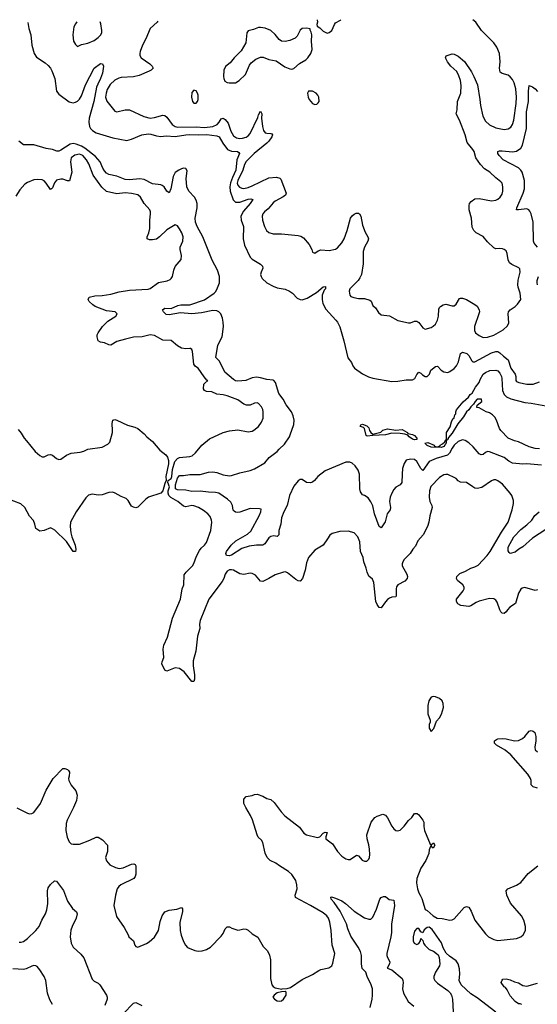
# Model space of a CAD drawing. Header units: inches. Extents: x 2057696 to 2160536, y 827480 to 1016834.
# Tile 361 of 422: x 2092455 to 2097429, y 1006982 to 1016435. Entities that reach past the tile are written whole.
import ezdxf

# ---------------------------------------------------------------- set-up
doc = ezdxf.new("R2010")
doc.units = ezdxf.units.IN
doc.header["$MEASUREMENT"] = 0
doc.layers.add('C0090', color=7, linetype='Continuous')
doc.layers.add('C0091', color=7, linetype='Continuous')

msp = doc.modelspace()

# ---------------------------------------------------------------- linework, layer by layer
at = {"layer": 'C0090', "color": 5}
for points, elevation in [([(2096430, 1009935.8), (2096409.4, 1009930.6), (2096386.3, 1009893.7), (2096376.6, 1009850), (2096376.2, 1009770), (2096400.3, 1009710), (2096398.7, 1009690), (2096390, 1009668), (2096390, 1009632), (2096410, 1009600.7), (2096434.7, 1009630), (2096460.4, 1009699.6), (2096490, 1009733.4), (2096510, 1009767.3), (2096526.6, 1009830), (2096526, 1009870), (2096514.6, 1009894.6), (2096490, 1009916.2), (2096450, 1009934.7)], 420), ([(2095004.7, 1007104.7), (2094970, 1007102.9), (2094930, 1007091.5), (2094899.1, 1007070), (2094888, 1007050), (2094904, 1007030), (2094930, 1007014), (2094950, 1007010.7), (2094970, 1007014), (2094989.6, 1007030.4), (2095015.1, 1007070), (2095017.2, 1007097.2)], 380)]:
    msp.add_lwpolyline(points, close=True, dxfattribs=dict(at, elevation=elevation))
for points, elevation in [([(2097430, 1009057.6), (2097389.5, 1009070), (2097378.7, 1009078.7), (2097371.1, 1009090), (2097369, 1009130), (2097362.9, 1009150), (2097338.3, 1009190), (2097176.1, 1009376.1), (2097120.9, 1009420.9), (2097037.2, 1009470), (2097017.2, 1009490), (2097019, 1009510), (2097035.5, 1009524.5), (2097049.6, 1009530.4), (2097090, 1009534.4), (2097130, 1009530.3), (2097210, 1009512.8), (2097250, 1009515.6), (2097287.6, 1009532.4), (2097308.6, 1009551.4), (2097350, 1009604), (2097370, 1009610.7), (2097390, 1009604), (2097404, 1009590), (2097414.1, 1009554.1), (2097414.7, 1009510), (2097404, 1009450), (2097410, 1009423.8), (2097430, 1009404.2)], 380), ([(2092426.6, 1008866.6), (2092530, 1008816.4), (2092550, 1008810.4), (2092570, 1008812.7), (2092590, 1008823), (2092656.3, 1008910), (2092710, 1009038.8), (2092778, 1009150), (2092870, 1009244.7), (2092890, 1009246), (2092915.3, 1009235.3), (2092925.4, 1009225.4), (2092932, 1009210), (2092931.3, 1009171.3), (2092924, 1009150), (2092927.7, 1009130), (2092950, 1009086.8), (2092993, 1009030), (2093006.4, 1008990), (2093000.7, 1008939.3), (2092972.2, 1008870), (2092911.3, 1008748.7), (2092902.6, 1008717.4), (2092897.3, 1008650), (2092910, 1008586.8), (2092930, 1008543), (2092950, 1008523.1), (2092970, 1008517.6), (2093030, 1008520.3), (2093130, 1008557.6), (2093190, 1008587), (2093210, 1008585.3), (2093250, 1008562.2), (2093299.3, 1008510), (2093298, 1008450), (2093280.7, 1008390), (2093290, 1008358), (2093321.1, 1008321.1), (2093374.2, 1008294.2), (2093410, 1008284.4), (2093450, 1008290.4), (2093530, 1008327.7), (2093550.6, 1008330.6), (2093564, 1008324), (2093572.5, 1008312.5), (2093572.2, 1008230), (2093565.5, 1008210), (2093550.6, 1008190), (2093428.4, 1008130), (2093407.8, 1008112.2), (2093393.1, 1008090), (2093374.9, 1008030), (2093361.1, 1007930), (2093385.3, 1007825.3), (2093458.8, 1007718.8), (2093498, 1007650), (2093504.7, 1007630), (2093550, 1007591.3), (2093561, 1007550), (2093570, 1007538), (2093590, 1007531), (2093673.1, 1007566.9), (2093698.6, 1007581.4), (2093750, 1007624.9), (2093787.3, 1007690), (2093804.2, 1007775.8), (2093824.2, 1007830), (2093850, 1007870.5), (2093890, 1007886), (2093964.8, 1007895.2), (2094010.9, 1007910.9), (2094018, 1007898), (2094018, 1007870), (2093993, 1007770), (2093998, 1007690), (2094006.9, 1007646.9), (2094030, 1007584.7), (2094048, 1007548), (2094067.7, 1007527.7), (2094136.8, 1007496.8), (2094170, 1007490.7), (2094210, 1007494), (2094250, 1007507.3), (2094290, 1007531), (2094390, 1007634.8), (2094410, 1007662.8), (2094430, 1007706), (2094450, 1007724), (2094470, 1007724.9), (2094492.1, 1007712.1), (2094550, 1007694.9), (2094570, 1007695.5), (2094610, 1007706), (2094630, 1007703.8), (2094650, 1007693), (2094690, 1007657.1), (2094744.9, 1007624.9), (2094795.8, 1007535.8), (2094835.8, 1007495.8), (2094854.2, 1007454.2), (2094865.8, 1007410), (2094866.5, 1007230), (2094876.9, 1007170), (2094891.1, 1007151.1), (2094910, 1007139), (2094974, 1007126), (2094978, 1007130), (2095025.6, 1007134.4), (2095056.9, 1007143.1), (2095170, 1007220.4), (2095270, 1007266.4), (2095330, 1007307.7), (2095350, 1007317.3), (2095427.2, 1007332.8), (2095453.2, 1007350), (2095464.2, 1007375.8), (2095484.2, 1007470), (2095458, 1007550), (2095448.8, 1007690), (2095435, 1007770), (2095421.4, 1007810), (2095405.1, 1007830), (2095370, 1007858.9), (2095249.7, 1007930), (2095105.9, 1008005.9), (2095103, 1008030), (2095122.6, 1008090), (2095119.7, 1008130), (2095107.8, 1008170), (2095070, 1008226.6), (2095037.4, 1008257.4), (2094952.7, 1008310), (2094917.5, 1008337.5), (2094862.9, 1008362.9), (2094834.5, 1008390), (2094813.4, 1008433.4), (2094790, 1008535.3), (2094777.2, 1008557.2), (2094747.6, 1008587.6), (2094736, 1008610), (2094691.3, 1008751.3), (2094672.8, 1008792.8), (2094626.6, 1008870), (2094609.4, 1008910), (2094609.5, 1008950), (2094630, 1008977.3), (2094690, 1008984.9), (2094710, 1008994.8), (2094738, 1008998), (2094790, 1008980.7), (2094830, 1008957.3), (2094870, 1008946.8), (2094899.9, 1008919.9), (2094966.8, 1008830), (2095004, 1008790), (2095142.4, 1008682.4), (2095185.3, 1008625.3), (2095212.4, 1008610), (2095315.6, 1008584.4), (2095339.1, 1008590), (2095370, 1008623.9), (2095390, 1008634.4), (2095410, 1008630.5), (2095397.2, 1008590), (2095395.8, 1008570), (2095461.2, 1008521.2), (2095508.2, 1008450), (2095550, 1008404.9), (2095590, 1008378.8), (2095610, 1008370.8), (2095630, 1008370.8), (2095692.8, 1008412.8), (2095710, 1008407.3), (2095746, 1008366), (2095770, 1008354.9), (2095790, 1008357.1), (2095810, 1008376.3), (2095816.9, 1008390), (2095821.1, 1008418.9), (2095816.4, 1008470), (2095810, 1008514), (2095792.8, 1008570), (2095791.3, 1008610), (2095832.3, 1008730), (2095866.3, 1008773.7), (2095890, 1008788), (2095946, 1008806), (2095970, 1008798.8), (2095990, 1008771.3), (2096030.4, 1008690.4), (2096050, 1008666), (2096070, 1008651), (2096090, 1008647.3), (2096110, 1008654.8), (2096150, 1008690.6), (2096190, 1008744.9), (2096223.3, 1008776.7), (2096250, 1008814), (2096274.2, 1008814.2), (2096290, 1008801), (2096330.7, 1008750), (2096338, 1008730), (2096337.6, 1008690), (2096344.4, 1008650), (2096399.6, 1008519.6), (2096410, 1008511.3), (2096431.1, 1008531.1), (2096444.7, 1008510), (2096430, 1008482), (2096418, 1008490), (2096410, 1008506), (2096403.6, 1008496.4), (2096390, 1008466), (2096385.5, 1008430), (2096358, 1008362), (2096310, 1008289.5), (2096272.3, 1008190), (2096269.2, 1008149.2), (2096276.9, 1008090), (2096290, 1008050.8), (2096304.9, 1008030), (2096318, 1007998), (2096350, 1007891.3), (2096370, 1007882.8), (2096430, 1007830.7), (2096468, 1007808), (2096514.5, 1007805.5), (2096590, 1007790.4), (2096610, 1007792.4), (2096630, 1007801.6), (2096726, 1007910), (2096750, 1007920.7), (2096758.5, 1007918.5), (2096770, 1007914.8), (2096795.1, 1007875.1), (2096830.4, 1007790), (2096930, 1007658), (2096959.1, 1007630), (2097010, 1007604.9), (2097050, 1007595.5), (2097230, 1007613), (2097270, 1007628), (2097292.3, 1007650), (2097314.5, 1007690), (2097317, 1007730), (2097299.5, 1007790), (2097276.9, 1007830), (2097173.1, 1007953.1), (2097135.6, 1008030), (2097129.6, 1008070), (2097146.6, 1008090), (2097230, 1008125.3), (2097270, 1008152.4), (2097342.3, 1008237.7), (2097434, 1008310)], 380), ([(2092450, 1007578.6), (2092470, 1007579.1), (2092490, 1007586), (2092530, 1007614.7), (2092610, 1007691.4), (2092642.8, 1007730), (2092668.1, 1007790), (2092702.9, 1007850), (2092716.5, 1007890), (2092724, 1007950), (2092723.2, 1008070), (2092730, 1008100.5), (2092750, 1008132), (2092790, 1008166), (2092810, 1008164.7), (2092875.8, 1008075.8), (2092912.9, 1007972.9), (2092962.8, 1007902.8), (2093001, 1007870), (2093006, 1007850), (2092996.3, 1007810), (2092959.5, 1007730), (2092947.7, 1007692.3), (2092938.9, 1007630), (2092948.4, 1007568.4), (2092970, 1007528.9), (2093042.1, 1007462.1), (2093070, 1007428.7), (2093150, 1007221.7), (2093170, 1007202.3), (2093210, 1007183.1), (2093225.3, 1007170), (2093290.2, 1007070), (2093296.9, 1007050), (2093295.2, 1007030), (2093274, 1006970)], 360), ([(2095821.6, 1006950), (2095840.7, 1007030), (2095845.3, 1007070), (2095844, 1007130), (2095833.1, 1007170), (2095793.3, 1007250), (2095782.7, 1007290), (2095746.5, 1007326.5), (2095738.8, 1007370), (2095740.3, 1007450), (2095729.8, 1007490), (2095708.9, 1007530), (2095636.3, 1007636.3), (2095607.5, 1007707.5), (2095595.3, 1007755.3), (2095535.9, 1007875.9), (2095478.2, 1007958.2), (2095447.6, 1007990), (2095444, 1008010), (2095450, 1008014.8), (2095490, 1008001.6), (2095550, 1007974.9), (2095584.9, 1007950), (2095670, 1007875.5), (2095770, 1007813), (2095810, 1007798), (2095830, 1007800.5), (2095850, 1007817.3), (2095883.6, 1007896.4), (2095916, 1007990), (2095930, 1008006.8), (2095950, 1008018), (2095970, 1008018), (2096007.1, 1007987.1), (2096050, 1007982), (2096058.3, 1007930), (2096029.3, 1007750), (2096028.3, 1007670), (2096023.2, 1007630), (2095983.5, 1007470), (2095983.2, 1007450), (2095989.1, 1007430), (2096013.1, 1007390), (2096008.8, 1007370), (2095987.7, 1007330), (2096030, 1007311.7), (2096130.2, 1007230.2), (2096138.2, 1007210), (2096139.3, 1007190), (2096132.2, 1007130), (2096144.5, 1007090), (2096189.5, 1007009.5), (2096242.5, 1006962.5)], 360), ([(2097030, 1006905.2), (2096850, 1007044.5), (2096790, 1007082.7), (2096697.2, 1007170), (2096679.3, 1007210), (2096683.7, 1007270), (2096681.5, 1007321.5), (2096669.4, 1007370), (2096650, 1007398), (2096583.9, 1007443.9), (2096552.1, 1007472.1), (2096523.6, 1007523.6), (2096510, 1007572.7), (2096420.2, 1007700.2), (2096390, 1007721.2), (2096370, 1007719.3), (2096343, 1007697), (2096330, 1007668), (2096310, 1007678), (2096290, 1007709), (2096270, 1007709.3), (2096250, 1007684), (2096236.4, 1007630), (2096237.1, 1007590), (2096247.3, 1007567.3), (2096270, 1007557.3), (2096290, 1007566), (2096305.2, 1007590), (2096310, 1007614), (2096330, 1007594), (2096335.5, 1007570), (2096347.3, 1007550), (2096390, 1007506.8), (2096430.5, 1007490.5), (2096461, 1007470), (2096475.5, 1007455.5), (2096487.3, 1007430), (2096494, 1007370), (2096490.7, 1007350), (2096450, 1007288.7), (2096436.3, 1007250), (2096436.3, 1007230), (2096444.9, 1007210), (2096470, 1007184), (2096570, 1007114), (2096591.8, 1007091.8), (2096603.8, 1007070), (2096612.7, 1007030), (2096619.1, 1006910)], 380), ([(2092770, 1006979.7), (2092744.9, 1007024.9), (2092723.2, 1007090), (2092706, 1007210), (2092690, 1007247.6), (2092650, 1007313.7), (2092623.4, 1007343.4), (2092610, 1007350.9), (2092590, 1007352.8), (2092570, 1007348.9), (2092517, 1007323), (2092490, 1007316.1), (2092390, 1007322.1)], 360), ([(2097279.7, 1006979.7), (2097265.8, 1006985.8), (2097250, 1006985.7), (2097215.1, 1007010), (2097170, 1007062), (2097140.2, 1007120.2), (2097122.5, 1007142.5), (2097110, 1007149.5), (2097081.2, 1007190), (2097090, 1007214), (2097098, 1007222), (2097130, 1007226), (2097170, 1007215.5), (2097210, 1007196.3), (2097250, 1007187.3), (2097290, 1007162.8), (2097330, 1007157.3), (2097430, 1007183.8)], 360), ([(2093450, 1006890.4), (2093550, 1006993.7), (2093570, 1006997.8), (2093630, 1006971.8)], 360)]:
    msp.add_lwpolyline(points, dxfattribs=dict(at, elevation=elevation))
at = {"layer": 'C0091', "color": 5}
for points, elevation in [([(2092534.1, 1016408.8), (2092543.7, 1016350), (2092561.1, 1016290), (2092570.2, 1016190), (2092592.7, 1016110), (2092615.2, 1016075.2), (2092699.2, 1016019.2), (2092730, 1015994), (2092750.6, 1015970), (2092764.7, 1015944.7), (2092792, 1015870), (2092807.2, 1015750), (2092830, 1015719.5), (2092930, 1015646.9), (2092970, 1015638), (2092990, 1015642.7), (2093010, 1015654), (2093030, 1015670.3), (2093050, 1015704.4), (2093087, 1015810), (2093170, 1015970.5), (2093230, 1016014.8), (2093251, 1016010), (2093260.7, 1015990), (2093250, 1015922), (2093232.1, 1015870), (2093204.4, 1015815.6), (2093194.4, 1015785.6), (2093168.1, 1015650), (2093121.9, 1015490), (2093118.1, 1015450), (2093124.4, 1015410), (2093135, 1015390), (2093153.8, 1015370), (2093190.8, 1015349.2), (2093350, 1015301.4), (2093484.2, 1015275.8), (2093530, 1015286.3), (2093630, 1015329.1), (2093690, 1015337.8), (2093716.4, 1015336.4), (2093770, 1015320.3), (2093810, 1015314.6), (2093861.2, 1015318.8), (2093950, 1015312), (2094050, 1015330.5), (2094090, 1015332.7), (2094170, 1015329.2), (2094252.2, 1015332.2), (2094350, 1015319.8), (2094370.6, 1015310.6), (2094405.7, 1015250), (2094453.2, 1015190), (2094490, 1015172), (2094547.8, 1015167.8), (2094561.2, 1015161.2), (2094567.1, 1015150), (2094542, 1015090), (2094532.3, 1014990), (2094498.8, 1014921.2), (2094479.9, 1014870), (2094474.7, 1014830), (2094477.9, 1014790), (2094505.3, 1014705.3), (2094530, 1014682.5), (2094570, 1014684.3), (2094651.9, 1014711.9), (2094675.1, 1014715.1), (2094694, 1014710), (2094670.2, 1014670), (2094604.2, 1014595.8), (2094580.6, 1014550), (2094582.7, 1014510), (2094604.2, 1014450), (2094601.5, 1014330), (2094615.4, 1014270), (2094670, 1014154.6), (2094690, 1014136.1), (2094768.7, 1014088.7), (2094788.9, 1014070), (2094791.5, 1014050), (2094774, 1014010), (2094770.2, 1013990), (2094774, 1013970), (2094785.4, 1013950), (2094831.4, 1013910), (2094890, 1013876.3), (2094930, 1013861.4), (2095006.6, 1013846.6), (2095048.5, 1013828.5), (2095075.3, 1013810), (2095122.6, 1013762.6), (2095150, 1013749), (2095170, 1013746.5), (2095189.8, 1013750.2), (2095217.4, 1013762.6), (2095305.9, 1013814.1), (2095370, 1013870.3), (2095392.8, 1013872.8), (2095393.8, 1013850), (2095382.4, 1013837.6), (2095362.3, 1013790), (2095360.2, 1013750), (2095369, 1013710), (2095396.8, 1013656.8), (2095492.7, 1013550), (2095508.2, 1013530), (2095530, 1013486.8), (2095571.3, 1013350), (2095606.9, 1013186.9), (2095644, 1013144), (2095658, 1013110), (2095672.2, 1013090), (2095750, 1013034.6), (2095805.9, 1013005.9), (2095850, 1012992.9), (2096030, 1012962.7), (2096090, 1012963.6), (2096170, 1012976), (2096230, 1012976.9), (2096251.1, 1012990), (2096271, 1013029), (2096290, 1013050.4), (2096310, 1013041.6), (2096325.4, 1013025.4), (2096350, 1013010.4), (2096372.3, 1013007.7), (2096394, 1013030), (2096404.5, 1013070), (2096450, 1013103.8), (2096470, 1013107.3), (2096505.5, 1013070), (2096530, 1013054.4), (2096570, 1013048.4), (2096590, 1013056.4), (2096630, 1013086.7), (2096652.4, 1013110), (2096671.3, 1013148.7), (2096689.7, 1013230), (2096710, 1013241.7), (2096750.7, 1013230.7), (2096770.1, 1013210.1), (2096800, 1013160), (2096810, 1013151), (2096830, 1013150.7), (2096990, 1013236.4), (2097030, 1013250.1), (2097049.5, 1013249.5), (2097070, 1013236.9), (2097103.2, 1013203.2), (2097150.6, 1013170.6), (2097175.9, 1013090), (2097218, 1013030), (2097223.6, 1013010), (2097224.2, 1012970), (2097230, 1012961.6), (2097251.4, 1012951.4), (2097330, 1012936.9), (2097390, 1012934.3), (2097450, 1012957)], 360), ([(2093004.1, 1016412.9), (2092990, 1016395.3), (2092974.4, 1016365.6), (2092964.9, 1016290), (2092970.8, 1016230), (2092990, 1016196), (2093010, 1016178), (2093050, 1016196), (2093110, 1016210.7), (2093170, 1016235.8), (2093210, 1016262.6), (2093230, 1016285.3), (2093243.9, 1016310), (2093245.3, 1016330), (2093235.8, 1016395.8), (2093226.7, 1016414.8)], 380), ([(2093782.2, 1016419.6), (2093775.8, 1016410), (2093707.2, 1016350), (2093667.9, 1016252.1), (2093635.2, 1016190), (2093614, 1016130), (2093609, 1016110), (2093610.3, 1016090), (2093621.1, 1016070), (2093704.6, 1016010), (2093727, 1015990), (2093739.1, 1015970), (2093718.4, 1015950), (2093700, 1015940), (2093602.3, 1015897.7), (2093550, 1015885.7), (2093430, 1015879.1), (2093406.6, 1015873.4), (2093370, 1015854.1), (2093325.9, 1015814.1), (2093296, 1015764), (2093284.9, 1015730), (2093280.4, 1015690), (2093291.4, 1015651.4), (2093370, 1015558), (2093390, 1015550.4), (2093470, 1015570.3), (2093510, 1015568.9), (2093646.5, 1015506.5), (2093710, 1015490.2), (2093750, 1015495.3), (2093830, 1015519.3), (2093850, 1015515.6), (2093870, 1015500.2), (2093918.9, 1015430), (2093947.6, 1015410), (2093970, 1015403.6), (2094150, 1015407.3), (2094230, 1015401.3), (2094310.7, 1015409.3), (2094352.6, 1015427.4), (2094372.3, 1015450), (2094390, 1015483.2), (2094410, 1015490.2), (2094430, 1015476.1), (2094459.8, 1015439.8), (2094483.4, 1015363.4), (2094510, 1015320.3), (2094539.8, 1015299.8), (2094570, 1015293.7), (2094595.8, 1015295.8), (2094630, 1015306.7), (2094650, 1015320.2), (2094670, 1015342.7), (2094742.8, 1015497.2), (2094750, 1015522.8), (2094770, 1015555.5), (2094781.1, 1015530), (2094779.7, 1015490), (2094786.9, 1015410), (2094797.7, 1015370), (2094814.9, 1015350), (2094830, 1015344.3), (2094870, 1015343.1), (2094878.4, 1015338.4), (2094883.1, 1015330), (2094876.8, 1015310), (2094850.1, 1015270), (2094830, 1015250.6), (2094707.5, 1015150), (2094630, 1015073.7), (2094613.9, 1015046.1), (2094597.8, 1014990), (2094550, 1014890.7), (2094546.1, 1014866.1), (2094550, 1014844.9), (2094566.4, 1014826.4), (2094590, 1014815.9), (2094610, 1014814.8), (2094650, 1014823.7), (2094690, 1014840.5), (2094850, 1014917.7), (2094923.2, 1014923.2), (2094954.7, 1014914.7), (2094965.1, 1014905.1), (2095017.3, 1014770), (2095008.9, 1014750), (2094986.7, 1014733.3), (2094910, 1014692.9), (2094890, 1014677.2), (2094841.6, 1014618.4), (2094808.4, 1014590), (2094792.4, 1014570), (2094785.3, 1014550), (2094787.2, 1014510), (2094807.8, 1014447.8), (2094828, 1014410), (2094850, 1014390.4), (2094890, 1014377.6), (2094970, 1014380.3), (2095130, 1014364.4), (2095157, 1014357), (2095180.9, 1014340.9), (2095236.1, 1014276.1), (2095261, 1014230), (2095270, 1014202), (2095290, 1014192), (2095324.1, 1014215.9), (2095350, 1014226.8), (2095430, 1014219.1), (2095490, 1014230.4), (2095510, 1014243.7), (2095550, 1014292), (2095571.6, 1014330), (2095602, 1014410), (2095634.3, 1014530), (2095650, 1014552.2), (2095670, 1014568.2), (2095690, 1014577.1), (2095710, 1014576.3), (2095721, 1014570), (2095732.7, 1014550), (2095750, 1014461), (2095775.2, 1014395.2), (2095802, 1014350), (2095805.5, 1014330), (2095801.3, 1014310), (2095769, 1014250), (2095755.6, 1014210), (2095754.7, 1014090), (2095740.6, 1013990), (2095724.8, 1013955.2), (2095707.8, 1013932.2), (2095627.2, 1013850), (2095621.1, 1013830), (2095626.7, 1013790), (2095638.7, 1013778.7), (2095666.2, 1013766.2), (2095710, 1013757.7), (2095770, 1013756.9), (2095820.6, 1013740.6), (2095831.8, 1013731.8), (2095848.7, 1013690), (2095873, 1013670), (2095904.1, 1013624.1), (2095930, 1013602.8), (2096010, 1013590.7), (2096090, 1013548), (2096190, 1013524), (2096210, 1013524), (2096250, 1013540.5), (2096270, 1013541.6), (2096290, 1013528.2), (2096330, 1013476.3), (2096350, 1013463), (2096410, 1013480.5), (2096430, 1013492.7), (2096450, 1013512.7), (2096468.6, 1013550), (2096478.8, 1013590), (2096483.6, 1013656.4), (2096488.8, 1013671.2), (2096498.8, 1013681.2), (2096523.3, 1013696.7), (2096550, 1013703.1), (2096610, 1013688), (2096630, 1013687.7), (2096650, 1013702.8), (2096682.7, 1013757.3), (2096690, 1013762), (2096710, 1013761.3), (2096750, 1013747), (2096830, 1013700.3), (2096850, 1013683.8), (2096870.3, 1013650), (2096873.1, 1013630), (2096867.4, 1013610), (2096824.2, 1013490), (2096824.4, 1013450), (2096834, 1013430), (2096870, 1013401.6), (2096910, 1013384.4), (2096950, 1013387), (2097010, 1013404.6), (2097102, 1013458), (2097144.1, 1013495.9), (2097155.9, 1013524.1), (2097149.7, 1013610), (2097153, 1013630), (2097169.5, 1013650), (2097217.4, 1013682.6), (2097237.8, 1013702.2), (2097269.6, 1013750), (2097264.4, 1013810), (2097245.3, 1013865.3), (2097241.7, 1013890), (2097244.7, 1013935.3), (2097263.5, 1014010), (2097262, 1014042), (2097253, 1014053), (2097183.3, 1014083.3), (2097161.8, 1014101.8), (2097148, 1014130), (2097140.5, 1014190), (2097130, 1014217), (2097109.8, 1014229.8), (2097093.7, 1014233.7), (2097070, 1014238.7), (2097030, 1014236.4), (2097010, 1014244), (2096950, 1014301), (2096910, 1014353.7), (2096842.9, 1014390), (2096818.7, 1014410), (2096803.3, 1014443.3), (2096796.9, 1014530), (2096776, 1014610), (2096773.7, 1014650), (2096778.3, 1014670), (2096793.6, 1014690), (2096830, 1014714.6), (2096870, 1014718.9), (2096990, 1014696.5), (2097030, 1014701.1), (2097050, 1014710.4), (2097071.3, 1014730), (2097090, 1014758.8), (2097098.3, 1014790), (2097097.4, 1014830), (2097090, 1014864), (2097079.8, 1014879.7), (2097030, 1014916.9), (2096974, 1014970), (2096923.2, 1015003.2), (2096884.5, 1015044.5), (2096837.2, 1015110), (2096822, 1015170), (2096810.7, 1015190), (2096756.6, 1015256.6), (2096736.5, 1015330), (2096680.2, 1015470), (2096649.8, 1015530), (2096657.7, 1015570), (2096663.2, 1015650), (2096695.2, 1015730), (2096696.9, 1015803.1), (2096689.9, 1015850), (2096676.1, 1015896.1), (2096656.8, 1015936.8), (2096599.8, 1015990), (2096567.4, 1016030), (2096547.9, 1016070), (2096551.9, 1016088.1), (2096610, 1016105.5), (2096630, 1016103), (2096670, 1016086), (2096730, 1016034.4), (2096795.7, 1015935.7), (2096820.7, 1015890), (2096853.8, 1015810), (2096878.4, 1015670), (2096884.6, 1015610), (2096905.6, 1015510), (2096930, 1015461.7), (2096970, 1015425.2), (2097030, 1015397.6), (2097110, 1015379), (2097150, 1015386), (2097175.9, 1015404.1), (2097192.2, 1015427.8), (2097204.1, 1015470), (2097226.5, 1015630), (2097230.5, 1015690), (2097222.5, 1015770), (2097205.6, 1015830), (2097190, 1015861), (2097170, 1015885.6), (2097150, 1015900.8), (2097090, 1015917.7), (2097072.1, 1015932.1), (2097067.1, 1015970), (2097072.2, 1016030), (2097064.9, 1016110), (2097041.6, 1016170), (2097010, 1016212.9), (2096893.4, 1016330), (2096839.7, 1016410), (2096809, 1016434.4)], 380), ([(2095314.9, 1016432.9), (2095318, 1016410), (2095312, 1016390), (2095312.7, 1016372.7), (2095338, 1016358), (2095370, 1016324.7), (2095410, 1016304.7), (2095430, 1016311.3), (2095455.3, 1016330), (2095479.3, 1016390), (2095490, 1016406), (2095539, 1016430), (2095541.9, 1016434.8)], 420), ([(2097431.6, 1014250), (2097399.2, 1014290), (2097394.2, 1014310), (2097389.8, 1014490), (2097370, 1014569.4), (2097357.9, 1014597.9), (2097349, 1014609), (2097330, 1014618.7), (2097248.2, 1014608.2), (2097229.5, 1014610), (2097231.6, 1014630), (2097294.6, 1014770), (2097306, 1014810), (2097305.7, 1014890), (2097283.5, 1014970), (2097271.1, 1014991.1), (2097250, 1015011.9), (2097100.7, 1015090), (2097062.4, 1015130), (2097049.5, 1015150), (2097049, 1015170), (2097065.1, 1015174.9), (2097090, 1015176.5), (2097190, 1015166), (2097230, 1015174), (2097270, 1015202), (2097286.1, 1015230), (2097326.3, 1015390), (2097326.5, 1015550), (2097345.5, 1015650), (2097343.1, 1015750), (2097350, 1015802), (2097382, 1015790), (2097410, 1015771.3), (2097430, 1015744.7)], 360), ([(2097470, 1012159.3), (2097330, 1012171.7), (2097288.7, 1012168.7), (2097190, 1012176), (2097154.9, 1012194.9), (2097110.4, 1012230.4), (2096970, 1012286), (2096950, 1012289.7), (2096930, 1012280.5), (2096910, 1012261.7), (2096890, 1012256.4), (2096870, 1012266), (2096813.7, 1012333.7), (2096770, 1012372.4), (2096735, 1012395), (2096710, 1012399.8), (2096670, 1012383.7), (2096630.2, 1012350), (2096610, 1012321.8), (2096586, 1012274), (2096567.6, 1012252.4), (2096457.9, 1012222.1), (2096390, 1012191.7), (2096330, 1012105.4), (2096310, 1012125.1), (2096270, 1012193.7), (2096250, 1012210.9), (2096210, 1012216.4), (2096170, 1012206), (2096150, 1012175.1), (2096135.3, 1012124.7), (2096129.4, 1012070), (2096128.8, 1011990), (2096111.1, 1011968.9), (2096070, 1011948.2), (2096050, 1011925.6), (2096030.2, 1011889.8), (2096015.6, 1011850), (2096009.4, 1011810), (2096018.5, 1011750), (2096016.5, 1011730), (2095986.7, 1011690), (2095967.7, 1011612.3), (2095930, 1011557.2), (2095910, 1011569), (2095865.3, 1011690), (2095847.3, 1011767.3), (2095830, 1011804.5), (2095802.8, 1011842.8), (2095770, 1011866.6), (2095750, 1011873.2), (2095730, 1011902), (2095724.7, 1011930), (2095720.4, 1012070), (2095707.1, 1012110), (2095678.9, 1012150), (2095650, 1012176.9), (2095626.5, 1012186.5), (2095590, 1012185.3), (2095390, 1012103.5), (2095318.7, 1012050), (2095289.2, 1012010.8), (2095270, 1011994.7), (2095250, 1011989.7), (2095212.4, 1011992.4), (2095170, 1012019.3), (2095150, 1012019.3), (2095130, 1012006), (2095090, 1011955.1), (2095047.1, 1011867.1), (2095026.2, 1011770), (2094992.3, 1011710), (2094970, 1011653.2), (2094963.1, 1011590), (2094944.2, 1011530), (2094944, 1011490), (2094930, 1011473.2), (2094898.4, 1011478.4), (2094870, 1011474), (2094850, 1011459.5), (2094810, 1011403.7), (2094790.3, 1011389.7), (2094730, 1011391.1), (2094661.1, 1011378.9), (2094590, 1011356.9), (2094490, 1011294), (2094467.9, 1011287.9), (2094442, 1011290), (2094436, 1011310), (2094442.9, 1011330), (2094488, 1011390), (2094533.3, 1011430), (2094643.4, 1011496.6), (2094674.7, 1011525.3), (2094756.2, 1011670), (2094773.7, 1011710), (2094774.3, 1011734.3), (2094759.3, 1011739.3), (2094670, 1011741.2), (2094570, 1011706.3), (2094550, 1011703.7), (2094527.4, 1011707.4), (2094515, 1011715), (2094507.2, 1011727.2), (2094499.5, 1011770), (2094483, 1011803), (2094452.4, 1011832.4), (2094370, 1011889), (2094336.4, 1011896.4), (2094270, 1011898.2), (2094190, 1011907.7), (2094110, 1011905), (2094050, 1011917.1), (2093970, 1011920.2), (2093951.2, 1011930), (2093951.3, 1011970), (2093970, 1012031.7), (2093990, 1012059), (2094030, 1012057.7), (2094090, 1012066.9), (2094190, 1012067.1), (2094270, 1012090.3), (2094310, 1012094), (2094350, 1012086.5), (2094410, 1012065.4), (2094470, 1012056.5), (2094490, 1012058.5), (2094570, 1012082.7), (2094670, 1012105.3), (2094710, 1012121.3), (2094810, 1012180.9), (2094851.2, 1012230), (2094930, 1012288.9), (2094948, 1012312), (2094999.2, 1012360.8), (2095046.9, 1012430), (2095055.8, 1012450), (2095090.4, 1012549.6), (2095094.1, 1012590), (2095084.1, 1012630), (2095066.6, 1012670), (2095016.4, 1012736.4), (2094986, 1012790), (2094946, 1012846), (2094912.7, 1012950), (2094896.8, 1012970), (2094890, 1012974.4), (2094830, 1012979.3), (2094770, 1012996.4), (2094730, 1013002), (2094690, 1012996.6), (2094627.3, 1012970), (2094550, 1012962.9), (2094530, 1012967.8), (2094510, 1012979.8), (2094427.7, 1013050), (2094376.1, 1013156.1), (2094340.4, 1013190), (2094360.2, 1013310), (2094401.4, 1013390), (2094412.6, 1013490), (2094411.6, 1013530), (2094403.9, 1013570), (2094387.1, 1013610), (2094370, 1013629.8), (2094350, 1013638.5), (2094310, 1013643), (2094200.8, 1013619.2), (2094110, 1013612.1), (2094000.3, 1013619.7), (2093890, 1013600.5), (2093863.8, 1013603.8), (2093836, 1013630), (2093828.7, 1013650), (2093850, 1013664), (2093910, 1013661.7), (2093974.5, 1013690), (2094003.5, 1013696.5), (2094090, 1013696.1), (2094230, 1013746.8), (2094324.8, 1013810), (2094337.4, 1013822.6), (2094350, 1013843), (2094375, 1013910), (2094374.6, 1013970), (2094355.2, 1014030), (2094305.1, 1014125.1), (2094214.9, 1014350), (2094160.9, 1014450), (2094144.8, 1014490), (2094140.4, 1014530), (2094159.5, 1014630), (2094159.3, 1014670), (2094150, 1014703), (2094136.3, 1014730), (2094081.3, 1014790), (2094061.5, 1014830), (2094055.3, 1014910), (2094062.9, 1014982.9), (2094050, 1015006), (2094030, 1015008.9), (2094010, 1015002.2), (2093983.1, 1014990), (2093950, 1014966.4), (2093931, 1014930), (2093907.7, 1014810), (2093890, 1014771.8), (2093870, 1014787.6), (2093842.4, 1014830), (2093824, 1014844), (2093810, 1014849.8), (2093730, 1014858.8), (2093650, 1014900.4), (2093610, 1014905.8), (2093510, 1014898), (2093470, 1014899.9), (2093390, 1014933.8), (2093310, 1014947.5), (2093290, 1014961.2), (2093270, 1014984.4), (2093254, 1015010), (2093227.7, 1015070), (2093181.9, 1015121.9), (2093081.2, 1015201.2), (2093050, 1015219), (2092998.6, 1015238.6), (2092970, 1015244.8), (2092940.2, 1015239.8), (2092850, 1015181.2), (2092830, 1015171.2), (2092811.4, 1015171.4), (2092770, 1015188.4), (2092710, 1015196.9), (2092590, 1015232.8), (2092491.8, 1015231.8), (2092447.6, 1015267.6)], 360), ([(2097430, 1010959.8), (2097410, 1010955.9), (2097310, 1010983.1), (2097282.4, 1010977.6), (2097270, 1010967.3), (2097250.1, 1010929.9), (2097219, 1010830), (2097164.8, 1010795.2), (2097141.8, 1010770), (2097130, 1010749.6), (2097110, 1010733), (2097090, 1010738.3), (2097079.8, 1010750), (2097068.2, 1010770), (2097042.3, 1010842.3), (2097030, 1010860.5), (2097010, 1010876), (2096970, 1010877.4), (2096870, 1010853.7), (2096840.4, 1010839.6), (2096790, 1010806), (2096770, 1010801.7), (2096695.3, 1010810), (2096666.6, 1010826.6), (2096652, 1010850), (2096654, 1010870), (2096717.4, 1010950), (2096726, 1010970), (2096725.6, 1010985.6), (2096712, 1011010), (2096662, 1011050), (2096652, 1011070), (2096654.5, 1011090), (2096683.7, 1011116.3), (2096739, 1011141), (2096789.3, 1011170), (2096830, 1011182.4), (2096861, 1011199), (2096946.2, 1011290), (2096975.4, 1011330), (2097083.8, 1011516.2), (2097149.8, 1011610), (2097188.5, 1011730), (2097199.3, 1011790), (2097199.8, 1011819.8), (2097185.6, 1011865.6), (2097169.6, 1011890), (2097096, 1011976), (2097050, 1012008), (2097030, 1012015.6), (2097010, 1012015.6), (2096990, 1012007.8), (2096895.6, 1011944.4), (2096850, 1011935.1), (2096830, 1011938.5), (2096810, 1011948.4), (2096750, 1011991.5), (2096690, 1011994.5), (2096670, 1012006), (2096649.7, 1012029.7), (2096637.2, 1012037.2), (2096570, 1012069.7), (2096550, 1012069.8), (2096530, 1012064.8), (2096490, 1012039.7), (2096407, 1011953), (2096394.5, 1011910), (2096389.6, 1011849.6), (2096396.1, 1011810), (2096415.8, 1011770), (2096420.2, 1011750), (2096396.1, 1011670), (2096387.2, 1011610), (2096375.3, 1011570), (2096332.2, 1011490), (2096282.4, 1011430), (2096259.1, 1011380.9), (2096232.7, 1011350), (2096208.2, 1011310), (2096150, 1011251.6), (2096137.4, 1011230), (2096130.3, 1011210), (2096130.3, 1011190), (2096176, 1011110), (2096181.7, 1011090), (2096179.5, 1011070), (2096157.2, 1011042.8), (2096090.4, 1011010), (2096076, 1010990), (2096071.6, 1010970), (2096074.2, 1010905.8), (2096070, 1010895.3), (2096030, 1010889.5), (2096010, 1010882), (2095990, 1010867.3), (2095970, 1010847), (2095930, 1010789.5), (2095910, 1010792), (2095890, 1010820.9), (2095878.8, 1010850), (2095858.9, 1011030), (2095843.9, 1011063.9), (2095810, 1011092.7), (2095793, 1011130), (2095785.7, 1011170), (2095761.3, 1011230), (2095755.1, 1011270), (2095729.7, 1011329.7), (2095723.3, 1011423.3), (2095703.7, 1011470), (2095669.6, 1011509.6), (2095610, 1011523.6), (2095530, 1011522), (2095457.3, 1011502.7), (2095434, 1011486), (2095414, 1011450), (2095370, 1011389.3), (2095290, 1011342.7), (2095230.4, 1011270), (2095210, 1011219), (2095196.9, 1011150), (2095171.2, 1011068.8), (2095150, 1011045.6), (2095130, 1011048), (2095110, 1011058.7), (2095030, 1011123.5), (2095010, 1011132.8), (2094990, 1011131.1), (2094910, 1011104.4), (2094850, 1011069.7), (2094790, 1011042.4), (2094770, 1011045.6), (2094720.7, 1011100.7), (2094690, 1011118.9), (2094670, 1011121.1), (2094610, 1011109.5), (2094590, 1011111.3), (2094570, 1011115.6), (2094510, 1011149.7), (2094490, 1011153.6), (2094470, 1011151.6), (2094450, 1011139.7), (2094430.2, 1011110), (2094416.1, 1011070), (2094399.8, 1011040.2), (2094272.7, 1010870), (2094190, 1010665.2), (2094184, 1010630), (2094185.7, 1010590), (2094163.7, 1010516.3), (2094147.8, 1010372.2), (2094122.2, 1010277.8), (2094122.7, 1010230), (2094135.6, 1010144.4), (2094135.3, 1010104.7), (2094130, 1010082), (2094110, 1010082), (2094035.3, 1010175.3), (2093990, 1010205.1), (2093950, 1010213.6), (2093870, 1010181.2), (2093850, 1010188.7), (2093821.2, 1010250), (2093823.7, 1010270), (2093839.5, 1010310), (2093833.6, 1010390), (2093839.6, 1010430), (2093874.5, 1010505.5), (2093922.2, 1010690), (2094000.7, 1010870), (2094017.7, 1010970), (2094030.8, 1011010), (2094036.1, 1011103.9), (2094054.3, 1011130), (2094116.4, 1011190), (2094130, 1011214), (2094154.3, 1011285.8), (2094182.9, 1011337.1), (2094199.9, 1011360.1), (2094232, 1011390), (2094250, 1011415.8), (2094292.7, 1011530), (2094300.4, 1011610), (2094298.5, 1011630), (2094284.6, 1011664.6), (2094264.5, 1011690), (2094222.6, 1011722.6), (2094174.5, 1011750), (2094130, 1011766.4), (2094110, 1011769.8), (2094050, 1011756.4), (2094030, 1011763.5), (2093975.6, 1011810), (2093907.2, 1011847.2), (2093887, 1011867), (2093880.3, 1011890), (2093882.1, 1011910), (2093894.5, 1011950), (2093879.3, 1011990), (2093881.6, 1012010), (2093910.2, 1012030), (2093917.1, 1012050), (2093924.7, 1012115.3), (2093947.2, 1012192.8), (2093970, 1012223.2), (2093990, 1012231.6), (2094090, 1012240.2), (2094111.5, 1012248.5), (2094145.2, 1012274.8), (2094205.1, 1012350), (2094278, 1012410), (2094410, 1012470.4), (2094470, 1012488), (2094550, 1012496.3), (2094650, 1012477.3), (2094690, 1012484.9), (2094706.2, 1012493.8), (2094750, 1012528.2), (2094778.9, 1012570), (2094794.2, 1012610), (2094796.1, 1012670), (2094791.5, 1012691.5), (2094777.3, 1012717.3), (2094750, 1012749.5), (2094735.6, 1012755.6), (2094710, 1012753.3), (2094670, 1012733.6), (2094634.9, 1012734.9), (2094610, 1012744.5), (2094550, 1012786.3), (2094450, 1012825.1), (2094410, 1012833.6), (2094350, 1012838.5), (2094302.3, 1012862.3), (2094250, 1012865.6), (2094230, 1012875.6), (2094222.4, 1012890), (2094225.4, 1012934.6), (2094233.5, 1012946.5), (2094264, 1012970), (2094254.5, 1012974.5), (2094226.2, 1013006.2), (2094170, 1013089.2), (2094145.4, 1013105.4), (2094128.2, 1013128.2), (2094114.5, 1013250), (2094109.3, 1013269.3), (2094096.6, 1013276.6), (2094090, 1013279.3), (2094050, 1013273.2), (2094010, 1013281.2), (2093970, 1013302.7), (2093910, 1013354), (2093830, 1013356.9), (2093750, 1013403), (2093710, 1013409.7), (2093631.2, 1013388.8), (2093550, 1013387.9), (2093470.8, 1013369.2), (2093390, 1013344.2), (2093330, 1013309.6), (2093310, 1013311.6), (2093270, 1013333.3), (2093230, 1013339.5), (2093209.2, 1013350), (2093198, 1013390), (2093200.9, 1013410), (2093209.4, 1013430), (2093249.5, 1013490), (2093300.7, 1013539.3), (2093379, 1013590), (2093393.2, 1013610), (2093371.4, 1013631.4), (2093290, 1013640.5), (2093180, 1013680), (2093156.2, 1013696.2), (2093123.7, 1013730), (2093114, 1013750), (2093122, 1013770), (2093175.8, 1013784.2), (2093248.1, 1013788.1), (2093330, 1013800.5), (2093410, 1013822.5), (2093510, 1013838.9), (2093690, 1013846.7), (2093710, 1013854), (2093790, 1013910.4), (2093872.2, 1013927.8), (2093899.8, 1013940.2), (2093912, 1013950), (2093922.9, 1013970), (2093935.1, 1014030), (2093950, 1014064.7), (2094006, 1014134), (2094009.4, 1014170), (2093996.9, 1014230), (2093997.6, 1014250), (2094023.1, 1014310), (2094025.1, 1014350), (2094012, 1014390), (2093990, 1014427.3), (2093970, 1014455.1), (2093950, 1014463.7), (2093870, 1014418.7), (2093799.6, 1014350), (2093770, 1014328.8), (2093730, 1014320.3), (2093702, 1014322), (2093679.3, 1014330), (2093678.4, 1014350), (2093696.9, 1014390), (2093707.1, 1014430), (2093704.7, 1014510), (2093713.3, 1014570), (2093711.8, 1014590), (2093706.6, 1014610), (2093650, 1014669.5), (2093616, 1014730), (2093590, 1014752.1), (2093530, 1014767.7), (2093470, 1014771.8), (2093390, 1014761.7), (2093290, 1014786), (2093245.7, 1014825.7), (2093161.9, 1014941.9), (2093119.4, 1015050), (2093096.8, 1015090), (2093060.7, 1015130), (2093030, 1015144.1), (2092984.6, 1015135.4), (2092950.2, 1015109.8), (2092943.1, 1015070), (2092956, 1014970), (2092933.8, 1014886.2), (2092913.2, 1014886.8), (2092870, 1014902.4), (2092850, 1014904.2), (2092810, 1014893), (2092787.9, 1014870), (2092770, 1014821.2), (2092760.7, 1014810), (2092750, 1014805.4), (2092710, 1014866.3), (2092690, 1014886.3), (2092670, 1014895.8), (2092630, 1014901.1), (2092590, 1014898.3), (2092528.4, 1014871.6), (2092504.3, 1014855.7), (2092457.3, 1014802.7), (2092418.8, 1014741.2)], 380), ([(2097432.6, 1013890), (2097426.6, 1013910), (2097426.9, 1013930), (2097442, 1013970)], 360), ([(2097450, 1012314.2), (2097410, 1012317.1), (2097350, 1012334.2), (2097250, 1012380.4), (2097209, 1012390), (2097150, 1012418), (2097077.2, 1012490), (2097066, 1012510), (2097038, 1012590), (2097019.7, 1012619.7), (2096999.7, 1012639.7), (2096970, 1012659.3), (2096938, 1012670), (2096870, 1012708), (2096848, 1012710), (2096850, 1012734), (2096895.3, 1012770), (2096894, 1012790), (2096890, 1012791.5), (2096852, 1012790), (2096831, 1012770), (2096816.8, 1012743.2), (2096790, 1012719.3), (2096772.4, 1012687.6), (2096750, 1012669.5), (2096719.4, 1012620.6), (2096664.3, 1012555.7), (2096610, 1012464.8), (2096576.3, 1012423.7), (2096570, 1012405.1), (2096562.7, 1012402.7), (2096555.3, 1012410), (2096556, 1012470), (2096593, 1012527), (2096604.7, 1012575.3), (2096618, 1012602), (2096630, 1012612), (2096638, 1012642), (2096646, 1012650), (2096646, 1012670), (2096652.3, 1012687.7), (2096715.3, 1012764.7), (2096769, 1012810), (2096784.1, 1012835.9), (2096802, 1012850), (2096834.8, 1012905.2), (2096870, 1012951.3), (2096880.5, 1012979.5), (2096909.5, 1013030.5), (2096931.3, 1013048.7), (2096973.8, 1013066.2), (2097030, 1013070.5), (2097050, 1013063), (2097070, 1013042), (2097084.9, 1013010), (2097089.1, 1012989.1), (2097094.7, 1012874.7), (2097110, 1012837), (2097133.4, 1012813.4), (2097175.6, 1012795.6), (2097310, 1012758), (2097371.6, 1012751.6), (2097510, 1012726.7)], 340), ([(2092439.9, 1012499.9), (2092470, 1012466), (2092497.5, 1012417.5), (2092518.8, 1012390), (2092604.9, 1012290), (2092647.3, 1012250), (2092670, 1012236.3), (2092690, 1012236.3), (2092730, 1012256.3), (2092750, 1012260.5), (2092770, 1012253.4), (2092810, 1012221.6), (2092830, 1012212.7), (2092850, 1012214.9), (2092904.8, 1012255.2), (2092950, 1012274.7), (2093036.8, 1012283.2), (2093070, 1012291.6), (2093110, 1012310.2), (2093248.7, 1012330), (2093301.7, 1012358.3), (2093320.7, 1012379.3), (2093345.6, 1012470), (2093347.8, 1012492.2), (2093342.4, 1012557.6), (2093350, 1012590.8), (2093370, 1012594.9), (2093390, 1012588.5), (2093490, 1012541.5), (2093562.6, 1012522.6), (2093588.7, 1012508.7), (2093650, 1012458.7), (2093676, 1012430), (2093730, 1012383.6), (2093801.3, 1012301.3), (2093858, 1012258), (2093875.6, 1012235.6), (2093883.4, 1012203.4), (2093884.4, 1012170), (2093860.1, 1012050), (2093862.7, 1012010), (2093850, 1011980.9), (2093831.5, 1011910), (2093810, 1011888.5), (2093693.7, 1011850), (2093667.4, 1011830), (2093590, 1011754.7), (2093570, 1011749.7), (2093550, 1011753.1), (2093530, 1011765.1), (2093498.7, 1011818.7), (2093479.3, 1011839.3), (2093430, 1011855.5), (2093373.6, 1011890), (2093350, 1011897.8), (2093310, 1011896.8), (2093247.4, 1011872.6), (2093210, 1011870.8), (2093150, 1011879.3), (2093114.9, 1011870), (2093090, 1011845.1), (2092998.7, 1011710), (2092942.4, 1011610), (2092941.1, 1011570), (2092947.3, 1011507.3), (2092955.3, 1011470), (2092987.3, 1011390), (2092993.2, 1011346.8), (2092990, 1011329), (2092969.4, 1011330), (2092905.8, 1011425.8), (2092792.8, 1011532.8), (2092770, 1011547.6), (2092750, 1011557), (2092690, 1011529.5), (2092650, 1011523.7), (2092609.3, 1011549.3), (2092601.2, 1011590), (2092586.3, 1011626.3), (2092549.6, 1011669.6), (2092503.7, 1011750), (2092466.2, 1011786.2), (2092330, 1011836.3)], 380), ([(2097510, 1011541.6), (2097381.9, 1011458.1), (2097290, 1011372.3), (2097250.5, 1011350), (2097216.2, 1011323.8), (2097169, 1011309), (2097158, 1011318), (2097150, 1011335.3), (2097148.7, 1011370), (2097204.5, 1011470), (2097270, 1011540.2), (2097330, 1011585.2), (2097378.2, 1011630), (2097406.8, 1011673.2), (2097447.4, 1011710)], 360)]:
    msp.add_lwpolyline(points, dxfattribs=dict(at, elevation=elevation))
for points, elevation in [([(2094770, 1016360.3), (2094750, 1016358.4), (2094700.8, 1016339.2), (2094651.7, 1016328.3), (2094637.6, 1016310), (2094627, 1016213), (2094607.3, 1016172.7), (2094583.4, 1016136.6), (2094517.3, 1016070), (2094479, 1016021), (2094433, 1015987), (2094418, 1015950), (2094414, 1015890), (2094415.8, 1015870), (2094425.8, 1015845.8), (2094450, 1015830.4), (2094467.1, 1015827.1), (2094530, 1015829.1), (2094563.6, 1015850), (2094623.6, 1015910), (2094663.1, 1015996.9), (2094679.8, 1016020.2), (2094724, 1016056), (2094770, 1016075), (2094793.5, 1016073.5), (2094850, 1016051.8), (2094918.3, 1016038.3), (2095002.8, 1015982.8), (2095050, 1015963), (2095070, 1015960.5), (2095090, 1015967.3), (2095144.5, 1016015.5), (2095203.6, 1016050), (2095223.6, 1016070), (2095251.6, 1016110), (2095265.1, 1016150), (2095259, 1016230), (2095262, 1016290), (2095256.4, 1016316.4), (2095246, 1016334), (2095246, 1016346), (2095210, 1016354), (2095170, 1016349), (2095150, 1016335.3), (2095122, 1016278), (2095102, 1016258), (2095050, 1016234), (2095006.3, 1016226.3), (2094969.4, 1016229.4), (2094950, 1016244), (2094911.4, 1016291.4), (2094869.2, 1016330), (2094813.2, 1016353.2)], 420), ([(2094130, 1015757.6), (2094110, 1015736), (2094104.4, 1015690), (2094114.4, 1015650), (2094130, 1015634.4), (2094150, 1015634.9), (2094162.4, 1015650), (2094169.6, 1015670), (2094169.6, 1015710), (2094165.1, 1015730), (2094152.3, 1015752.3)], 420), ([(2095270, 1015749.4), (2095230.9, 1015749.1), (2095221, 1015730), (2095227.7, 1015690), (2095237.3, 1015670), (2095270, 1015631), (2095290, 1015621), (2095310, 1015624.7), (2095324.7, 1015635.3), (2095333.2, 1015650), (2095329.2, 1015690), (2095319.3, 1015710), (2095302.7, 1015730)], 420), ([(2095850, 1012456.3), (2095924.4, 1012475.6), (2095946.3, 1012493.7), (2095990, 1012507.2), (2096070, 1012495.3), (2096130, 1012499.1), (2096175.6, 1012475.6), (2096182.8, 1012470), (2096183.5, 1012463.5), (2096230, 1012452.4), (2096250, 1012442.4), (2096270, 1012416.3), (2096270, 1012405.1), (2096250, 1012401.3), (2096230, 1012408.2), (2096197.2, 1012430), (2096184.5, 1012444.5), (2096155.1, 1012455.1), (2096110, 1012462.9), (2096030, 1012464.2), (2095970, 1012449.8), (2095850, 1012442.7), (2095794.9, 1012434.9), (2095783.1, 1012443.1), (2095767.3, 1012510), (2095759.8, 1012519.8), (2095730, 1012528), (2095726.6, 1012533.4), (2095734.6, 1012545.4), (2095750, 1012550.5), (2095790, 1012537.1), (2095810, 1012517.3), (2095818, 1012490), (2095830, 1012470.5)], 340), ([(2096510, 1012328.7), (2096409.2, 1012330), (2096370, 1012347), (2096348.6, 1012370), (2096376, 1012376), (2096438.8, 1012350), (2096441.4, 1012341.4), (2096450, 1012336), (2096470, 1012334), (2096496, 1012344), (2096497.2, 1012350), (2096518.5, 1012361.5), (2096539.3, 1012380.7), (2096550, 1012404.7), (2096557.3, 1012397.3), (2096550, 1012361.6), (2096542.3, 1012357.7), (2096541.1, 1012350), (2096530, 1012338)], 340)]:
    msp.add_lwpolyline(points, close=True, dxfattribs=dict(at, elevation=elevation))

doc.saveas('drawing.dxf')
